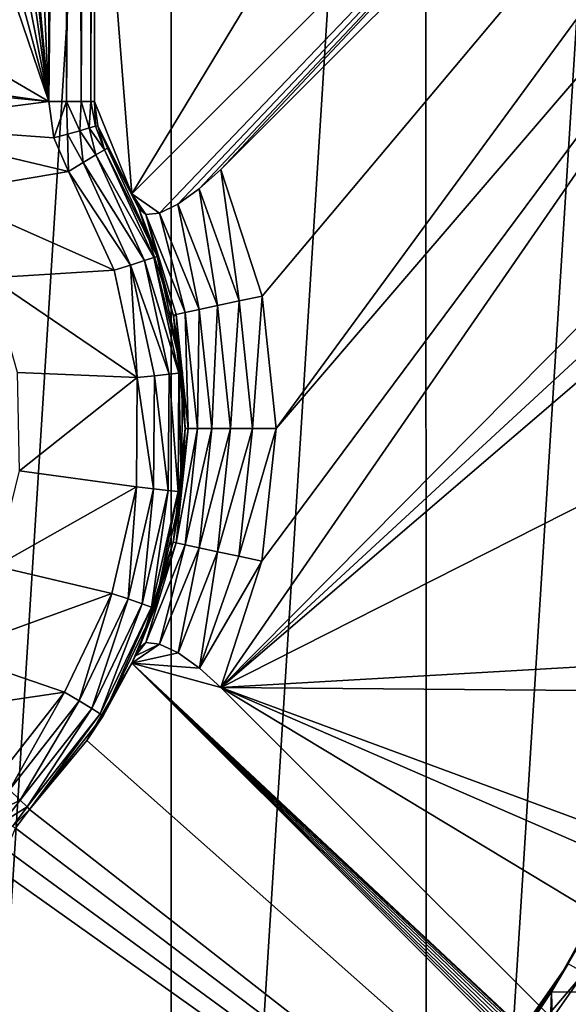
# Model space of a CAD drawing. Header units: millimetres. Extents: x -147 to 148, y -145 to 204.
# Tile 395 of 571: x 94 to 100, y -6 to 5. Entities that reach past the tile are written whole.
import ezdxf

# ---------------------------------------------------------------- set-up
doc = ezdxf.new("R2010")
doc.units = ezdxf.units.MM
doc.header["$LTSCALE"] = 26.699852
for name, color, linetype in [('1213', 7, 'CONTINUOUS'), ('1232', 7, 'CONTINUOUS'), ('1449', 7, 'CONTINUOUS'), ('1450', 7, 'CONTINUOUS'), ('1451', 7, 'CONTINUOUS'), ('1452', 7, 'CONTINUOUS'), ('1896', 7, 'CONTINUOUS'), ('1951', 7, 'CONTINUOUS'), ('1952', 7, 'CONTINUOUS'), ('1968', 7, 'CONTINUOUS'), ('1984', 7, 'CONTINUOUS'), ('2003', 7, 'CONTINUOUS'), ('2004', 7, 'CONTINUOUS'), ('2005', 7, 'CONTINUOUS'), ('2007', 7, 'CONTINUOUS'), ('2010', 7, 'CONTINUOUS'), ('743', 7, 'CONTINUOUS'), ('744', 7, 'CONTINUOUS'), ('745', 7, 'CONTINUOUS'), ('746', 7, 'CONTINUOUS'), ('758', 7, 'CONTINUOUS'), ('762', 7, 'CONTINUOUS'), ('891', 7, 'CONTINUOUS'), ('924', 7, 'CONTINUOUS'), ('925', 7, 'CONTINUOUS'), ('926', 7, 'CONTINUOUS')]:
    doc.layers.add(name, color=color, linetype=linetype)

msp = doc.modelspace()

# ---------------------------------------------------------------- linework, layer by layer
at = {"layer": '1213', "color": 7, "linetype": 'CONTINUOUS', "true_color": 0xd8d8d8}
for points in [[(94.286, -4.199, 79.4), (94.286, -4.199, 89.9), (94.131, -4.405, 89.9), (94.286, -4.199, 79.4)], [(94.131, -4.405, 79.4), (94.286, -4.199, 79.4), (94.131, -4.405, 89.9), (94.131, -4.405, 79.4)]]:
    msp.add_3dface(points, dxfattribs=at)
at = {"layer": '1232', "color": 7, "linetype": 'CONTINUOUS', "true_color": 0xd8d8d8}
for points in [[(94.065, -3.983, 78.938), (94.181, -4.097, 79.046), (93.862, -4.252, 78.938), (94.065, -3.983, 78.938)], [(93.862, -4.252, 78.938), (94.181, -4.097, 79.046), (94.003, -4.333, 79.046), (93.862, -4.252, 78.938)], [(94.181, -4.097, 79.046), (94.259, -4.172, 79.209), (94.003, -4.333, 79.046), (94.181, -4.097, 79.046)], [(94.003, -4.333, 79.046), (94.259, -4.172, 79.209), (94.098, -4.386, 79.209), (94.003, -4.333, 79.046)], [(94.259, -4.172, 79.209), (94.286, -4.199, 79.4), (94.098, -4.386, 79.209), (94.259, -4.172, 79.209)], [(94.286, -4.199, 79.4), (94.131, -4.405, 79.4), (94.098, -4.386, 79.209), (94.286, -4.199, 79.4)]]:
    msp.add_3dface(points, dxfattribs=at)
at = {"layer": '1449', "color": 7, "linetype": 'CONTINUOUS', "true_color": 0xd8d8d8}
for points in [[(106.906, -14.078, 89.9), (94.917, -3.439, 89.9), (95.414, -2.586, 89.9), (106.906, -14.078, 89.9)], [(106.906, -14.078, 89.9), (94.286, -4.199, 89.9), (94.917, -3.439, 89.9), (106.906, -14.078, 89.9)], [(94.286, -4.199, 89.9), (106.906, -14.078, 89.9), (94.131, -4.405, 89.9), (94.286, -4.199, 89.9)], [(106.906, -14.078, 89.9), (94.033, -4.643, 89.9), (94.131, -4.405, 89.9), (106.906, -14.078, 89.9)], [(106.906, -14.078, 89.9), (94, -4.899, 89.9), (94.033, -4.643, 89.9), (106.906, -14.078, 89.9)], [(106.906, -14.078, 89.9), (94, -6.828, 89.9), (94, -4.899, 89.9), (106.906, -14.078, 89.9)]]:
    msp.add_3dface(points, dxfattribs=at)
at = {"layer": '1450', "color": 7, "linetype": 'CONTINUOUS', "true_color": 0xd8d8d8}
for points in [[(95.414, -2.586, 89.9), (95.452, -2.505, 90.151), (95.717, -2.376, 90.988), (95.414, -2.586, 89.9)], [(95.414, -2.586, 89.9), (95.717, -2.376, 90.988), (95.922, -2.474, 91.213), (95.414, -2.586, 89.9)], [(95.452, -2.505, 90.151), (95.488, -2.424, 90.4), (95.568, -2.36, 90.704), (95.452, -2.505, 90.151)], [(95.452, -2.505, 90.151), (95.568, -2.36, 90.704), (95.717, -2.376, 90.988), (95.452, -2.505, 90.151)], [(95.414, -2.586, 89.9), (95.922, -2.474, 91.213), (96.156, -2.642, 91.354), (95.414, -2.586, 89.9)], [(96.391, -2.856, 91.4), (106.511, -12.976, 91.4), (95.414, -2.586, 89.9), (96.391, -2.856, 91.4)], [(96.391, -2.856, 91.4), (95.414, -2.586, 89.9), (96.156, -2.642, 91.354), (96.391, -2.856, 91.4)], [(95.414, -2.586, 89.9), (106.511, -12.976, 91.4), (106.721, -13.208, 91.351), (95.414, -2.586, 89.9)], [(107.013, -13.949, 90.4), (106.96, -14.013, 90.15), (95.414, -2.586, 89.9), (107.013, -13.949, 90.4)], [(107.013, -13.949, 90.4), (95.414, -2.586, 89.9), (107.043, -13.834, 90.709), (107.013, -13.949, 90.4)], [(106.96, -14.013, 90.15), (106.906, -14.078, 89.9), (95.414, -2.586, 89.9), (106.96, -14.013, 90.15)], [(107.043, -13.834, 90.709), (95.414, -2.586, 89.9), (107.001, -13.66, 90.988), (107.043, -13.834, 90.709)], [(107.001, -13.66, 90.988), (95.414, -2.586, 89.9), (106.89, -13.444, 91.209), (107.001, -13.66, 90.988)], [(106.89, -13.444, 91.209), (95.414, -2.586, 89.9), (106.721, -13.208, 91.351), (106.89, -13.444, 91.209)]]:
    msp.add_3dface(points, dxfattribs=at)
at = {"layer": '1451', "color": 7, "linetype": 'CONTINUOUS', "true_color": 0xd8d8d8}
for points in [[(95.414, 2.586, 89.9), (106.906, 14.078, 89.9), (95.716, 2.375, 90.986), (95.414, 2.586, 89.9)], [(106.906, 14.078, 89.9), (95.92, 2.473, 91.212), (95.716, 2.375, 90.986), (106.906, 14.078, 89.9)], [(106.906, 14.078, 89.9), (96.155, 2.642, 91.353), (95.92, 2.473, 91.212), (106.906, 14.078, 89.9)], [(106.906, 14.078, 89.9), (96.391, 2.856, 91.4), (96.155, 2.642, 91.353), (106.906, 14.078, 89.9)], [(106.511, 12.976, 91.4), (96.391, 2.856, 91.4), (106.906, 14.078, 89.9), (106.511, 12.976, 91.4)], [(95.452, 2.505, 90.151), (95.414, 2.586, 89.9), (95.567, 2.36, 90.703), (95.452, 2.505, 90.151)], [(95.414, 2.586, 89.9), (95.716, 2.375, 90.986), (95.567, 2.36, 90.703), (95.414, 2.586, 89.9)], [(95.488, 2.424, 90.4), (95.452, 2.505, 90.151), (95.567, 2.36, 90.703), (95.488, 2.424, 90.4)]]:
    msp.add_3dface(points, dxfattribs=at)
at = {"layer": '1452', "color": 7, "linetype": 'CONTINUOUS', "true_color": 0xd8d8d8}
for points in [[(104.078, 16.906, 89.9), (95.414, 2.586, 89.9), (95, 7.828, 89.9), (104.078, 16.906, 89.9)], [(104.078, 16.906, 89.9), (106.906, 14.078, 89.9), (95.414, 2.586, 89.9), (104.078, 16.906, 89.9)], [(95.414, 2.586, 89.9), (95, 3.606, 89.9), (95, 7.828, 89.9), (95.414, 2.586, 89.9)], [(95, 3.606, 89.9), (95.414, 2.586, 89.9), (95.036, 3.338, 89.9), (95, 3.606, 89.9)], [(95.414, 2.586, 89.9), (95.285, 2.841, 89.9), (95.036, 3.338, 89.9), (95.414, 2.586, 89.9)], [(95.285, 2.841, 89.9), (95.143, 3.09, 89.9), (95.036, 3.338, 89.9), (95.285, 2.841, 89.9)]]:
    msp.add_3dface(points, dxfattribs=at)
at = {"layer": '1896', "color": 7, "linetype": 'CONTINUOUS', "true_color": 0xd8d8d8}
for points in [[(20.709, -1.301, 26.9), (20.586, -2.602, 26.9), (145.5, -45.5, 26.9), (20.709, -1.301, 26.9)], [(81.452, -22.533, 26.9), (20.709, -1.301, 26.9), (145.5, -45.5, 26.9), (81.452, -22.533, 26.9)], [(20.586, -2.602, 26.9), (20.382, -3.889, 26.9), (145.5, -45.5, 26.9), (20.586, -2.602, 26.9)], [(20.382, -3.889, 26.9), (20.098, -5.158, 26.9), (145.5, -45.5, 26.9), (20.382, -3.889, 26.9)], [(20.098, -5.158, 26.9), (19.733, -6.413, 26.9), (145.5, -45.5, 26.9), (20.098, -5.158, 26.9)]]:
    msp.add_3dface(points, dxfattribs=at)
at = {"layer": '1951', "color": 7, "linetype": 'CONTINUOUS', "true_color": 0xd8d8d8}
for points in [[(100.58, -6.214, 29.316), (100.034, -6.209, 29.584), (100.569, -5.248, 29.397), (100.58, -6.214, 29.316)], [(100.569, -5.248, 29.397), (100.034, -6.209, 29.584), (100.314, -5.732, 29.492), (100.569, -5.248, 29.397)]]:
    msp.add_3dface(points, dxfattribs=at)
at = {"layer": '1952', "color": 7, "linetype": 'CONTINUOUS', "true_color": 0xd8d8d8}
for points in [[(100.034, -6.209, 29.584), (99.686, -16.784, 29.449), (99.627, -6.823, 29.674), (100.034, -6.209, 29.584)], [(100.282, -16.723, 29.203), (99.686, -16.784, 29.449), (100.034, -6.209, 29.584), (100.282, -16.723, 29.203)], [(100.58, -6.214, 29.316), (100.282, -16.723, 29.203), (100.034, -6.209, 29.584), (100.58, -6.214, 29.316)]]:
    msp.add_3dface(points, dxfattribs=at)
at = {"layer": '1968', "color": 7, "linetype": 'CONTINUOUS', "true_color": 0xd8d8d8}
msp.add_3dface([(99.192, -7.714, 33.599), (100.357, -16.073, 33.745), (100.392, -6, 33.569), (99.192, -7.714, 33.599)], dxfattribs=at)
at = {"layer": '1984', "color": 7, "linetype": 'CONTINUOUS', "true_color": 0xd8d8d8}
msp.add_3dface([(99.192, -7.714, 39.229), (100.392, -6, 39.259), (100.311, -16.102, 39.083), (99.192, -7.714, 39.229)], dxfattribs=at)
at = {"layer": '2003', "color": 7, "linetype": 'CONTINUOUS', "true_color": 0xd8d8d8}
for points in [[(100.314, -5.732, 29.492), (100.034, -6.209, 29.584), (100.219, -5.9, 33.054), (100.314, -5.732, 29.492)], [(99.213, -7.373, 29.698), (99.039, -7.585, 33.054), (100.219, -5.9, 33.054), (99.213, -7.373, 29.698)], [(99.627, -6.823, 29.674), (99.213, -7.373, 29.698), (100.219, -5.9, 33.054), (99.627, -6.823, 29.674)], [(100.034, -6.209, 29.584), (99.627, -6.823, 29.674), (100.219, -5.9, 33.054), (100.034, -6.209, 29.584)]]:
    msp.add_3dface(points, dxfattribs=at)
at = {"layer": '2004', "color": 7, "linetype": 'CONTINUOUS', "true_color": 0xd8d8d8}
for points in [[(100.219, -5.9, 33.054), (99.039, -7.585, 33.054), (100.392, -6, 33.4), (100.219, -5.9, 33.054)], [(100.392, -6, 33.4), (99.039, -7.585, 33.054), (99.192, -7.714, 33.4), (100.392, -6, 33.4)]]:
    msp.add_3dface(points, dxfattribs=at)
at = {"layer": '2005', "color": 7, "linetype": 'CONTINUOUS', "true_color": 0xd8d8d8}
for points in [[(100.392, -6, 39.259), (99.192, -7.714, 39.229), (99.192, -7.714, 42.4), (100.392, -6, 39.259)], [(100.392, -6, 42.4), (100.392, -6, 39.259), (99.192, -7.714, 42.4), (100.392, -6, 42.4)], [(99.192, -7.714, 33.599), (100.392, -6, 33.569), (99.192, -7.714, 33.4), (99.192, -7.714, 33.599)], [(100.392, -6, 33.569), (100.392, -6, 33.4), (99.192, -7.714, 33.4), (100.392, -6, 33.569)]]:
    msp.add_3dface(points, dxfattribs=at)
at = {"layer": '2007', "color": 7, "linetype": 'CONTINUOUS', "true_color": 0xd8d8d8}
msp.add_3dface([(100.642, -6.145, 42.9), (99.413, -7.9, 42.9), (102.362, -6.678, 42.9), (100.642, -6.145, 42.9)], dxfattribs=at)
at = {"layer": '2010', "color": 7, "linetype": 'CONTINUOUS', "true_color": 0xd8d8d8}
for points in [[(100.642, -6.145, 42.9), (100.392, -6, 42.4), (99.192, -7.714, 42.4), (100.642, -6.145, 42.9)], [(99.413, -7.9, 42.9), (100.642, -6.145, 42.9), (99.192, -7.714, 42.4), (99.413, -7.9, 42.9)]]:
    msp.add_3dface(points, dxfattribs=at)
at = {"layer": '743', "color": 7, "linetype": 'CONTINUOUS', "true_color": 0xd8d8d8}
for points in [[(95.845, 22.761, 93.4), (92.946, 23.315, 93.4), (92.946, -23.315, 93.4), (95.845, 22.761, 93.4)], [(95.845, -22.761, 93.4), (95.845, 22.761, 93.4), (92.946, -23.315, 93.4), (95.845, -22.761, 93.4)], [(98.651, 21.849, 93.4), (95.845, 22.761, 93.4), (95.845, -22.761, 93.4), (98.651, 21.849, 93.4)], [(98.652, -21.849, 93.4), (98.651, 21.849, 93.4), (95.845, -22.761, 93.4), (98.652, -21.849, 93.4)], [(101.321, 20.593, 93.4), (98.651, 21.849, 93.4), (98.652, -21.849, 93.4), (101.321, 20.593, 93.4)], [(101.321, -20.593, 93.4), (101.321, 20.593, 93.4), (98.652, -21.849, 93.4), (101.321, -20.593, 93.4)]]:
    msp.add_3dface(points, dxfattribs=at)
at = {"layer": '744', "color": 7, "linetype": 'CONTINUOUS', "true_color": 0xd8d8d8}
for points in [[(96.846, 1.46, 91.4), (96.391, 2.856, 91.4), (106.511, 12.976, 91.4), (96.846, 1.46, 91.4)], [(97, -0.001, 91.4), (96.846, 1.46, 91.4), (106.511, 12.976, 91.4), (97, -0.001, 91.4)], [(97, -0.001, 91.4), (106.511, 12.976, 91.4), (104, 8.167, 91.4), (97, -0.001, 91.4)], [(96.391, -2.856, 91.4), (96.845, -1.463, 91.4), (104, 8.167, 91.4), (96.391, -2.856, 91.4)], [(104, 4.833, 91.4), (96.391, -2.856, 91.4), (104, 8.167, 91.4), (104, 4.833, 91.4)], [(96.845, -1.463, 91.4), (97, -0.001, 91.4), (104, 8.167, 91.4), (96.845, -1.463, 91.4)], [(104, 4.167, 91.4), (96.391, -2.856, 91.4), (104, 4.833, 91.4), (104, 4.167, 91.4)], [(96.391, -2.856, 91.4), (104, 4.167, 91.4), (104, 3.667, 91.4), (96.391, -2.856, 91.4)], [(104, 1, 91.4), (96.391, -2.856, 91.4), (104, 3.667, 91.4), (104, 1, 91.4)], [(104, -2.417, 91.4), (96.391, -2.856, 91.4), (104, 1, 91.4), (104, -2.417, 91.4)], [(104, -2.917, 91.4), (96.391, -2.856, 91.4), (104, -2.417, 91.4), (104, -2.917, 91.4)], [(106.511, -12.976, 91.4), (96.391, -2.856, 91.4), (105.191, -8.167, 91.4), (106.511, -12.976, 91.4)], [(105.191, -8.167, 91.4), (96.391, -2.856, 91.4), (104, -6.167, 91.4), (105.191, -8.167, 91.4)], [(104, -6.167, 91.4), (96.391, -2.856, 91.4), (104, -5.667, 91.4), (104, -6.167, 91.4)], [(104, -5.667, 91.4), (96.391, -2.856, 91.4), (104, -2.917, 91.4), (104, -5.667, 91.4)]]:
    msp.add_3dface(points, dxfattribs=at)
at = {"layer": '745', "color": 7, "linetype": 'CONTINUOUS', "true_color": 0xd8d8d8}
for points in [[(94, 14.5, 78.9), (94.5, 21.024, 78.9), (94.5, 3.606, 78.9), (94, 14.5, 78.9)], [(94, 9, 78.9), (94, 14.5, 78.9), (94.5, 3.606, 78.9), (94, 9, 78.9)], [(93.952, 8.693, 78.9), (94, 9, 78.9), (94.5, 3.606, 78.9), (93.952, 8.693, 78.9)], [(93.809, 8.413, 78.9), (93.952, 8.693, 78.9), (94.5, 3.606, 78.9), (93.809, 8.413, 78.9)], [(93.587, 8.191, 78.9), (93.809, 8.413, 78.9), (94.5, 3.606, 78.9), (93.587, 8.191, 78.9)], [(93.307, 8.048, 78.9), (93.587, 8.191, 78.9), (94.5, 3.606, 78.9), (93.307, 8.048, 78.9)], [(93, 8, 78.9), (93.307, 8.048, 78.9), (94.5, 3.606, 78.9), (93, 8, 78.9)], [(90.541, 4.165, 78.9), (87, 8, 78.9), (94.5, 3.606, 78.9), (90.541, 4.165, 78.9)], [(87, 8, 78.9), (93, 8, 78.9), (94.5, 3.606, 78.9), (87, 8, 78.9)], [(91.589, 3.888, 78.9), (90.541, 4.165, 78.9), (94.5, 3.606, 78.9), (91.589, 3.888, 78.9)], [(92.531, 3.352, 78.9), (91.589, 3.888, 78.9), (94.5, 3.606, 78.9), (92.531, 3.352, 78.9)], [(94.555, 3.205, 78.9), (92.531, 3.352, 78.9), (94.5, 3.606, 78.9), (94.555, 3.205, 78.9)], [(93.304, 2.593, 78.9), (92.531, 3.352, 78.9), (94.714, 2.833, 78.9), (93.304, 2.593, 78.9)], [(94.714, 2.833, 78.9), (92.531, 3.352, 78.9), (94.555, 3.205, 78.9), (94.714, 2.833, 78.9)], [(95.216, 1.744, 78.9), (93.304, 2.593, 78.9), (94.714, 2.833, 78.9), (95.216, 1.744, 78.9)], [(93.857, 1.662, 78.9), (93.304, 2.593, 78.9), (95.216, 1.744, 78.9), (93.857, 1.662, 78.9)], [(95.471, 0.564, 78.9), (93.857, 1.662, 78.9), (95.216, 1.744, 78.9), (95.471, 0.564, 78.9)], [(94.154, 0.619, 78.9), (93.857, 1.662, 78.9), (95.471, 0.564, 78.9), (94.154, 0.619, 78.9)], [(94.174, -0.465, 78.9), (94.154, 0.619, 78.9), (95.471, 0.564, 78.9), (94.174, -0.465, 78.9)], [(95.462, -0.642, 78.9), (94.174, -0.465, 78.9), (95.471, 0.564, 78.9), (95.462, -0.642, 78.9)], [(93.916, -1.518, 78.9), (94.174, -0.465, 78.9), (95.462, -0.642, 78.9), (93.916, -1.518, 78.9)], [(95.191, -1.818, 78.9), (93.916, -1.518, 78.9), (95.462, -0.642, 78.9), (95.191, -1.818, 78.9)], [(93.398, -2.469, 78.9), (93.916, -1.518, 78.9), (95.191, -1.818, 78.9), (93.398, -2.469, 78.9)], [(94.669, -2.907, 78.9), (93.398, -2.469, 78.9), (95.191, -1.818, 78.9), (94.669, -2.907, 78.9)], [(92.728, -3.193, 78.9), (93.398, -2.469, 78.9), (94.669, -2.907, 78.9), (92.728, -3.193, 78.9)], [(93.929, -3.849, 78.9), (92.728, -3.193, 78.9), (94.669, -2.907, 78.9), (93.929, -3.849, 78.9)]]:
    msp.add_3dface(points, dxfattribs=at)
at = {"layer": '746', "color": 7, "linetype": 'CONTINUOUS', "true_color": 0xd8d8d8}
for points in [[(95.285, 2.841, 89.9), (95.414, 2.586, 89.9), (95.143, 3.09, 79.4), (95.285, 2.841, 89.9)], [(95.143, 3.09, 79.4), (95.414, 2.586, 89.9), (95.452, 2.505, 90.151), (95.143, 3.09, 79.4)], [(95.143, 3.09, 89.9), (95.285, 2.841, 89.9), (95.143, 3.09, 79.4), (95.143, 3.09, 89.9)], [(95.692, 1.897, 79.4), (95.143, 3.09, 79.4), (95.488, 2.424, 90.4), (95.692, 1.897, 79.4)], [(95.488, 2.424, 90.4), (95.143, 3.09, 79.4), (95.452, 2.505, 90.151), (95.488, 2.424, 90.4)], [(95.868, 1.251, 90.4), (95.692, 1.897, 79.4), (95.488, 2.424, 90.4), (95.868, 1.251, 90.4)], [(95.969, 0.613, 79.4), (95.692, 1.897, 79.4), (95.871, 1.239, 90.4), (95.969, 0.613, 79.4)], [(95.871, 1.239, 90.4), (95.692, 1.897, 79.4), (95.868, 1.251, 90.4), (95.871, 1.239, 90.4)], [(96, -0.001, 90.4), (95.969, 0.613, 79.4), (95.871, 1.239, 90.4), (96, -0.001, 90.4)], [(95.959, -0.701, 79.4), (95.969, 0.613, 79.4), (96, -0.001, 90.4), (95.959, -0.701, 79.4)], [(95.871, -1.239, 90.4), (95.959, -0.701, 79.4), (96, -0.001, 90.4), (95.871, -1.239, 90.4)], [(95.664, -1.981, 79.4), (95.959, -0.701, 79.4), (95.868, -1.254, 90.4), (95.664, -1.981, 79.4)], [(95.868, -1.254, 90.4), (95.959, -0.701, 79.4), (95.871, -1.239, 90.4), (95.868, -1.254, 90.4)], [(95.488, -2.424, 90.4), (95.664, -1.981, 79.4), (95.868, -1.254, 90.4), (95.488, -2.424, 90.4)], [(95.097, -3.166, 79.4), (95.664, -1.981, 79.4), (95.414, -2.586, 89.9), (95.097, -3.166, 79.4)], [(95.414, -2.586, 89.9), (95.664, -1.981, 79.4), (95.452, -2.505, 90.151), (95.414, -2.586, 89.9)], [(95.452, -2.505, 90.151), (95.664, -1.981, 79.4), (95.488, -2.424, 90.4), (95.452, -2.505, 90.151)], [(94.917, -3.439, 89.9), (95.097, -3.166, 79.4), (95.414, -2.586, 89.9), (94.917, -3.439, 89.9)], [(94.286, -4.199, 79.4), (95.097, -3.166, 79.4), (94.286, -4.199, 89.9), (94.286, -4.199, 79.4)], [(94.286, -4.199, 89.9), (95.097, -3.166, 79.4), (94.917, -3.439, 89.9), (94.286, -4.199, 89.9)]]:
    msp.add_3dface(points, dxfattribs=at)
at = {"layer": '758', "color": 7, "linetype": 'CONTINUOUS', "true_color": 0xd8d8d8}
for points in [[(95, 7.828, 89.9), (95, 3.606, 89.9), (95, 20.125, 79.4), (95, 7.828, 89.9)], [(95, 20.125, 79.4), (95, 3.606, 89.9), (95, 3.606, 79.4), (95, 20.125, 79.4)]]:
    msp.add_3dface(points, dxfattribs=at)
at = {"layer": '762', "color": 7, "linetype": 'CONTINUOUS', "true_color": 0xd8d8d8}
for points in [[(95, 3.606, 79.4), (95, 3.606, 89.9), (95.036, 3.338, 89.9), (95, 3.606, 79.4)], [(95, 3.606, 79.4), (95.036, 3.338, 89.9), (95.036, 3.338, 79.4), (95, 3.606, 79.4)], [(95.143, 3.09, 89.9), (95.143, 3.09, 79.4), (95.036, 3.338, 79.4), (95.143, 3.09, 89.9)], [(95.036, 3.338, 89.9), (95.143, 3.09, 89.9), (95.036, 3.338, 79.4), (95.036, 3.338, 89.9)]]:
    msp.add_3dface(points, dxfattribs=at)
at = {"layer": '891', "color": 7, "linetype": 'CONTINUOUS', "true_color": 0xd8d8d8}
for points in [[(96.155, 2.642, 91.353), (96.391, 2.856, 91.4), (96.593, 1.406, 91.366), (96.155, 2.642, 91.353)], [(96.391, 2.856, 91.4), (96.846, 1.46, 91.4), (96.593, 1.406, 91.366), (96.391, 2.856, 91.4)], [(95.92, 2.473, 91.212), (96.155, 2.642, 91.353), (96.357, 1.356, 91.266), (95.92, 2.473, 91.212)], [(96.357, 1.356, 91.266), (96.155, 2.642, 91.353), (96.593, 1.406, 91.366), (96.357, 1.356, 91.266)], [(95.868, 1.251, 90.4), (95.488, 2.424, 90.4), (95.567, 2.36, 90.703), (95.868, 1.251, 90.4)], [(95.716, 2.375, 90.986), (95.92, 2.473, 91.212), (96.155, 1.312, 91.107), (95.716, 2.375, 90.986)], [(96.155, 1.312, 91.107), (95.92, 2.473, 91.212), (96.357, 1.356, 91.266), (96.155, 1.312, 91.107)], [(95.567, 2.36, 90.703), (95.716, 2.375, 90.986), (95.999, 1.279, 90.9), (95.567, 2.36, 90.703)], [(95.868, 1.251, 90.4), (95.567, 2.36, 90.703), (95.901, 1.258, 90.659), (95.868, 1.251, 90.4)], [(95.901, 1.258, 90.659), (95.567, 2.36, 90.703), (95.999, 1.279, 90.9), (95.901, 1.258, 90.659)], [(95.999, 1.279, 90.9), (95.716, 2.375, 90.986), (96.155, 1.312, 91.107), (95.999, 1.279, 90.9)], [(96.593, 1.406, 91.366), (96.846, 1.46, 91.4), (96.741, -0.001, 91.366), (96.593, 1.406, 91.366)], [(96.846, 1.46, 91.4), (97, -0.001, 91.4), (96.741, -0.001, 91.366), (96.846, 1.46, 91.4)], [(95.999, 1.279, 90.9), (96.155, 1.312, 91.107), (96.134, -0.001, 90.9), (95.999, 1.279, 90.9)], [(96.134, -0.001, 90.9), (96.155, 1.312, 91.107), (96.293, -0.001, 91.107), (96.134, -0.001, 90.9)], [(96.155, 1.312, 91.107), (96.357, 1.356, 91.266), (96.293, -0.001, 91.107), (96.155, 1.312, 91.107)], [(96.293, -0.001, 91.107), (96.357, 1.356, 91.266), (96.5, -0.001, 91.266), (96.293, -0.001, 91.107)], [(96.357, 1.356, 91.266), (96.593, 1.406, 91.366), (96.5, -0.001, 91.266), (96.357, 1.356, 91.266)], [(96.5, -0.001, 91.266), (96.593, 1.406, 91.366), (96.741, -0.001, 91.366), (96.5, -0.001, 91.266)], [(95.871, 1.239, 90.4), (95.868, 1.251, 90.4), (95.901, 1.258, 90.659), (95.871, 1.239, 90.4)], [(96, -0.001, 90.4), (95.871, 1.239, 90.4), (95.901, 1.258, 90.659), (96, -0.001, 90.4)], [(95.901, 1.258, 90.659), (95.999, 1.279, 90.9), (96.034, -0.001, 90.659), (95.901, 1.258, 90.659)], [(96, -0.001, 90.4), (95.901, 1.258, 90.659), (96.034, -0.001, 90.659), (96, -0.001, 90.4)], [(96.034, -0.001, 90.659), (95.999, 1.279, 90.9), (96.134, -0.001, 90.9), (96.034, -0.001, 90.659)], [(95.868, -1.254, 90.4), (95.871, -1.239, 90.4), (96.034, -0.001, 90.659), (95.868, -1.254, 90.4)], [(95.868, -1.254, 90.4), (96.034, -0.001, 90.659), (95.901, -1.261, 90.659), (95.868, -1.254, 90.4)], [(95.871, -1.239, 90.4), (96, -0.001, 90.4), (96.034, -0.001, 90.659), (95.871, -1.239, 90.4)], [(96.034, -0.001, 90.659), (96.134, -0.001, 90.9), (95.901, -1.261, 90.659), (96.034, -0.001, 90.659)], [(95.901, -1.261, 90.659), (96.134, -0.001, 90.9), (95.999, -1.282, 90.9), (95.901, -1.261, 90.659)], [(96.134, -0.001, 90.9), (96.293, -0.001, 91.107), (95.999, -1.282, 90.9), (96.134, -0.001, 90.9)], [(95.999, -1.282, 90.9), (96.293, -0.001, 91.107), (96.154, -1.315, 91.107), (95.999, -1.282, 90.9)], [(96.293, -0.001, 91.107), (96.5, -0.001, 91.266), (96.154, -1.315, 91.107), (96.293, -0.001, 91.107)], [(96.154, -1.315, 91.107), (96.5, -0.001, 91.266), (96.357, -1.358, 91.266), (96.154, -1.315, 91.107)], [(96.5, -0.001, 91.266), (96.741, -0.001, 91.366), (96.357, -1.358, 91.266), (96.5, -0.001, 91.266)], [(96.357, -1.358, 91.266), (96.741, -0.001, 91.366), (96.592, -1.409, 91.366), (96.357, -1.358, 91.266)], [(97, -0.001, 91.4), (96.845, -1.463, 91.4), (96.592, -1.409, 91.366), (97, -0.001, 91.4)], [(96.741, -0.001, 91.366), (97, -0.001, 91.4), (96.592, -1.409, 91.366), (96.741, -0.001, 91.366)], [(95.488, -2.424, 90.4), (95.868, -1.254, 90.4), (95.901, -1.261, 90.659), (95.488, -2.424, 90.4)], [(95.488, -2.424, 90.4), (95.901, -1.261, 90.659), (95.568, -2.36, 90.704), (95.488, -2.424, 90.4)], [(95.901, -1.261, 90.659), (95.999, -1.282, 90.9), (95.568, -2.36, 90.704), (95.901, -1.261, 90.659)], [(95.568, -2.36, 90.704), (95.999, -1.282, 90.9), (95.717, -2.376, 90.988), (95.568, -2.36, 90.704)], [(95.999, -1.282, 90.9), (96.154, -1.315, 91.107), (95.717, -2.376, 90.988), (95.999, -1.282, 90.9)], [(95.717, -2.376, 90.988), (96.154, -1.315, 91.107), (95.922, -2.474, 91.213), (95.717, -2.376, 90.988)], [(96.154, -1.315, 91.107), (96.357, -1.358, 91.266), (95.922, -2.474, 91.213), (96.154, -1.315, 91.107)], [(95.922, -2.474, 91.213), (96.357, -1.358, 91.266), (96.156, -2.642, 91.354), (95.922, -2.474, 91.213)], [(96.357, -1.358, 91.266), (96.592, -1.409, 91.366), (96.156, -2.642, 91.354), (96.357, -1.358, 91.266)], [(96.592, -1.409, 91.366), (96.845, -1.463, 91.4), (96.156, -2.642, 91.354), (96.592, -1.409, 91.366)], [(96.845, -1.463, 91.4), (96.391, -2.856, 91.4), (96.156, -2.642, 91.354), (96.845, -1.463, 91.4)]]:
    msp.add_3dface(points, dxfattribs=at)
at = {"layer": '924', "color": 7, "linetype": 'CONTINUOUS', "true_color": 0xd8d8d8}
for points in [[(94.5, 3.606, 78.9), (94.5, 21.024, 78.9), (94.581, 20.977, 78.907), (94.5, 3.606, 78.9)], [(94.642, 20.925, 78.921), (94.5, 3.606, 78.9), (94.581, 20.977, 78.907), (94.642, 20.925, 78.921)], [(94.677, 20.892, 78.932), (94.5, 3.606, 78.9), (94.642, 20.925, 78.921), (94.677, 20.892, 78.932)], [(94.5, 3.606, 78.9), (94.677, 20.892, 78.932), (94.691, 3.606, 78.938), (94.5, 3.606, 78.9)], [(94.677, 20.892, 78.932), (94.781, 20.753, 78.987), (94.691, 3.606, 78.938), (94.677, 20.892, 78.932)], [(94.781, 20.753, 78.987), (94.814, 20.693, 79.011), (94.691, 3.606, 78.938), (94.781, 20.753, 78.987)], [(94.691, 3.606, 78.938), (94.814, 20.693, 79.011), (94.854, 3.606, 79.046), (94.691, 3.606, 78.938)], [(94.814, 20.693, 79.011), (94.872, 20.571, 79.066), (94.854, 3.606, 79.046), (94.814, 20.693, 79.011)], [(94.872, 20.571, 79.066), (94.93, 20.408, 79.146), (94.854, 3.606, 79.046), (94.872, 20.571, 79.066)], [(94.854, 3.606, 79.046), (94.93, 20.408, 79.146), (94.962, 3.606, 79.209), (94.854, 3.606, 79.046)], [(94.93, 20.408, 79.146), (94.963, 20.286, 79.212), (94.962, 3.606, 79.209), (94.93, 20.408, 79.146)], [(94.963, 20.286, 79.212), (94.977, 20.228, 79.25), (94.962, 3.606, 79.209), (94.963, 20.286, 79.212)], [(94.977, 20.228, 79.25), (94.982, 20.205, 79.269), (94.962, 3.606, 79.209), (94.977, 20.228, 79.25)], [(94.982, 20.205, 79.269), (94.993, 20.156, 79.318), (94.962, 3.606, 79.209), (94.982, 20.205, 79.269)], [(94.993, 20.156, 79.318), (94.996, 20.145, 79.333), (94.962, 3.606, 79.209), (94.993, 20.156, 79.318)], [(94.996, 20.145, 79.333), (94.998, 20.131, 79.361), (94.962, 3.606, 79.209), (94.996, 20.145, 79.333)], [(94.998, 20.131, 79.361), (95, 20.125, 79.4), (94.962, 3.606, 79.209), (94.998, 20.131, 79.361)], [(95, 20.125, 79.4), (95, 3.606, 79.4), (94.962, 3.606, 79.209), (95, 20.125, 79.4)]]:
    msp.add_3dface(points, dxfattribs=at)
at = {"layer": '925', "color": 7, "linetype": 'CONTINUOUS', "true_color": 0xd8d8d8}
for points in [[(94.555, 3.205, 78.9), (94.5, 3.606, 78.9), (94.691, 3.606, 78.938), (94.555, 3.205, 78.9)], [(94.555, 3.205, 78.9), (94.691, 3.606, 78.938), (94.703, 3.246, 78.924), (94.555, 3.205, 78.9)], [(94.691, 3.606, 78.938), (94.854, 3.606, 79.046), (94.838, 3.283, 78.995), (94.691, 3.606, 78.938)], [(94.691, 3.606, 78.938), (94.838, 3.283, 78.995), (94.703, 3.246, 78.924), (94.691, 3.606, 78.938)], [(94.854, 3.606, 79.046), (94.944, 3.313, 79.106), (94.838, 3.283, 78.995), (94.854, 3.606, 79.046)], [(94.854, 3.606, 79.046), (94.962, 3.606, 79.209), (94.944, 3.313, 79.106), (94.854, 3.606, 79.046)], [(94.962, 3.606, 79.209), (95.013, 3.332, 79.245), (94.944, 3.313, 79.106), (94.962, 3.606, 79.209)], [(94.962, 3.606, 79.209), (95, 3.606, 79.4), (95.013, 3.332, 79.245), (94.962, 3.606, 79.209)], [(95, 3.606, 79.4), (95.036, 3.338, 79.4), (95.013, 3.332, 79.245), (95, 3.606, 79.4)], [(94.703, 3.246, 78.924), (94.838, 3.283, 78.995), (94.878, 2.931, 78.938), (94.703, 3.246, 78.924)], [(94.838, 3.283, 78.995), (94.944, 3.313, 79.106), (95.017, 3.015, 79.046), (94.838, 3.283, 78.995)], [(94.878, 2.931, 78.938), (94.838, 3.283, 78.995), (95.017, 3.015, 79.046), (94.878, 2.931, 78.938)], [(94.944, 3.313, 79.106), (95.013, 3.332, 79.245), (95.11, 3.071, 79.209), (94.944, 3.313, 79.106)], [(95.017, 3.015, 79.046), (94.944, 3.313, 79.106), (95.11, 3.071, 79.209), (95.017, 3.015, 79.046)], [(95.013, 3.332, 79.245), (95.036, 3.338, 79.4), (95.11, 3.071, 79.209), (95.013, 3.332, 79.245)], [(95.036, 3.338, 79.4), (95.143, 3.09, 79.4), (95.11, 3.071, 79.209), (95.036, 3.338, 79.4)], [(94.714, 2.833, 78.9), (94.555, 3.205, 78.9), (94.703, 3.246, 78.924), (94.714, 2.833, 78.9)], [(94.714, 2.833, 78.9), (94.703, 3.246, 78.924), (94.878, 2.931, 78.938), (94.714, 2.833, 78.9)]]:
    msp.add_3dface(points, dxfattribs=at)
at = {"layer": '926', "color": 7, "linetype": 'CONTINUOUS', "true_color": 0xd8d8d8}
for points in [[(95.017, 3.015, 79.046), (95.11, 3.071, 79.209), (95.656, 1.885, 79.209), (95.017, 3.015, 79.046)], [(95.143, 3.09, 79.4), (95.692, 1.897, 79.4), (95.11, 3.071, 79.209), (95.143, 3.09, 79.4)], [(95.11, 3.071, 79.209), (95.692, 1.897, 79.4), (95.656, 1.885, 79.209), (95.11, 3.071, 79.209)], [(94.714, 2.833, 78.9), (94.878, 2.931, 78.938), (95.399, 1.799, 78.938), (94.714, 2.833, 78.9)], [(94.878, 2.931, 78.938), (95.017, 3.015, 79.046), (95.553, 1.851, 79.046), (94.878, 2.931, 78.938)], [(94.878, 2.931, 78.938), (95.553, 1.851, 79.046), (95.399, 1.799, 78.938), (94.878, 2.931, 78.938)], [(95.017, 3.015, 79.046), (95.656, 1.885, 79.209), (95.553, 1.851, 79.046), (95.017, 3.015, 79.046)], [(95.216, 1.744, 78.9), (94.714, 2.833, 78.9), (95.399, 1.799, 78.938), (95.216, 1.744, 78.9)], [(95.553, 1.851, 79.046), (95.823, 0.598, 79.046), (95.399, 1.799, 78.938), (95.553, 1.851, 79.046)], [(95.656, 1.885, 79.209), (95.931, 0.609, 79.209), (95.553, 1.851, 79.046), (95.656, 1.885, 79.209)], [(95.553, 1.851, 79.046), (95.931, 0.609, 79.209), (95.823, 0.598, 79.046), (95.553, 1.851, 79.046)], [(95.692, 1.897, 79.4), (95.969, 0.613, 79.4), (95.656, 1.885, 79.209), (95.692, 1.897, 79.4)], [(95.656, 1.885, 79.209), (95.969, 0.613, 79.4), (95.931, 0.609, 79.209), (95.656, 1.885, 79.209)], [(95.471, 0.564, 78.9), (95.216, 1.744, 78.9), (95.399, 1.799, 78.938), (95.471, 0.564, 78.9)], [(95.471, 0.564, 78.9), (95.399, 1.799, 78.938), (95.661, 0.581, 78.938), (95.471, 0.564, 78.9)], [(95.399, 1.799, 78.938), (95.823, 0.598, 79.046), (95.661, 0.581, 78.938), (95.399, 1.799, 78.938)], [(95.462, -0.642, 78.9), (95.471, 0.564, 78.9), (95.652, -0.665, 78.938), (95.462, -0.642, 78.9)], [(95.471, 0.564, 78.9), (95.661, 0.581, 78.938), (95.652, -0.665, 78.938), (95.471, 0.564, 78.9)], [(95.661, 0.581, 78.938), (95.813, -0.684, 79.046), (95.652, -0.665, 78.938), (95.661, 0.581, 78.938)], [(95.823, 0.598, 79.046), (95.813, -0.684, 79.046), (95.661, 0.581, 78.938), (95.823, 0.598, 79.046)], [(95.823, 0.598, 79.046), (95.921, -0.696, 79.209), (95.813, -0.684, 79.046), (95.823, 0.598, 79.046)], [(95.931, 0.609, 79.209), (95.921, -0.696, 79.209), (95.823, 0.598, 79.046), (95.931, 0.609, 79.209)], [(95.931, 0.609, 79.209), (95.959, -0.701, 79.4), (95.921, -0.696, 79.209), (95.931, 0.609, 79.209)], [(95.969, 0.613, 79.4), (95.959, -0.701, 79.4), (95.931, 0.609, 79.209), (95.969, 0.613, 79.4)], [(95.191, -1.818, 78.9), (95.462, -0.642, 78.9), (95.372, -1.879, 78.938), (95.191, -1.818, 78.9)], [(95.462, -0.642, 78.9), (95.652, -0.665, 78.938), (95.372, -1.879, 78.938), (95.462, -0.642, 78.9)], [(95.652, -0.665, 78.938), (95.525, -1.932, 79.046), (95.372, -1.879, 78.938), (95.652, -0.665, 78.938)], [(95.813, -0.684, 79.046), (95.525, -1.932, 79.046), (95.652, -0.665, 78.938), (95.813, -0.684, 79.046)], [(95.813, -0.684, 79.046), (95.628, -1.968, 79.209), (95.525, -1.932, 79.046), (95.813, -0.684, 79.046)], [(95.921, -0.696, 79.209), (95.628, -1.968, 79.209), (95.813, -0.684, 79.046), (95.921, -0.696, 79.209)], [(95.921, -0.696, 79.209), (95.664, -1.981, 79.4), (95.628, -1.968, 79.209), (95.921, -0.696, 79.209)], [(95.959, -0.701, 79.4), (95.664, -1.981, 79.4), (95.921, -0.696, 79.209), (95.959, -0.701, 79.4)], [(94.669, -2.907, 78.9), (95.191, -1.818, 78.9), (94.834, -3.003, 78.938), (94.669, -2.907, 78.9)], [(95.191, -1.818, 78.9), (95.372, -1.879, 78.938), (94.834, -3.003, 78.938), (95.191, -1.818, 78.9)], [(95.372, -1.879, 78.938), (94.972, -3.088, 79.046), (94.834, -3.003, 78.938), (95.372, -1.879, 78.938)], [(95.525, -1.932, 79.046), (94.972, -3.088, 79.046), (95.372, -1.879, 78.938), (95.525, -1.932, 79.046)], [(95.525, -1.932, 79.046), (95.065, -3.146, 79.209), (94.972, -3.088, 79.046), (95.525, -1.932, 79.046)], [(95.628, -1.968, 79.209), (95.065, -3.146, 79.209), (95.525, -1.932, 79.046), (95.628, -1.968, 79.209)], [(95.628, -1.968, 79.209), (95.097, -3.166, 79.4), (95.065, -3.146, 79.209), (95.628, -1.968, 79.209)], [(95.664, -1.981, 79.4), (95.097, -3.166, 79.4), (95.628, -1.968, 79.209), (95.664, -1.981, 79.4)], [(93.929, -3.849, 78.9), (94.669, -2.907, 78.9), (94.065, -3.983, 78.938), (93.929, -3.849, 78.9)], [(94.669, -2.907, 78.9), (94.834, -3.003, 78.938), (94.065, -3.983, 78.938), (94.669, -2.907, 78.9)], [(94.834, -3.003, 78.938), (94.181, -4.097, 79.046), (94.065, -3.983, 78.938), (94.834, -3.003, 78.938)], [(94.972, -3.088, 79.046), (94.181, -4.097, 79.046), (94.834, -3.003, 78.938), (94.972, -3.088, 79.046)], [(94.972, -3.088, 79.046), (94.259, -4.172, 79.209), (94.181, -4.097, 79.046), (94.972, -3.088, 79.046)], [(95.065, -3.146, 79.209), (94.259, -4.172, 79.209), (94.972, -3.088, 79.046), (95.065, -3.146, 79.209)], [(95.065, -3.146, 79.209), (94.286, -4.199, 79.4), (94.259, -4.172, 79.209), (95.065, -3.146, 79.209)], [(95.097, -3.166, 79.4), (94.286, -4.199, 79.4), (95.065, -3.146, 79.209), (95.097, -3.166, 79.4)]]:
    msp.add_3dface(points, dxfattribs=at)

doc.saveas('drawing.dxf')
